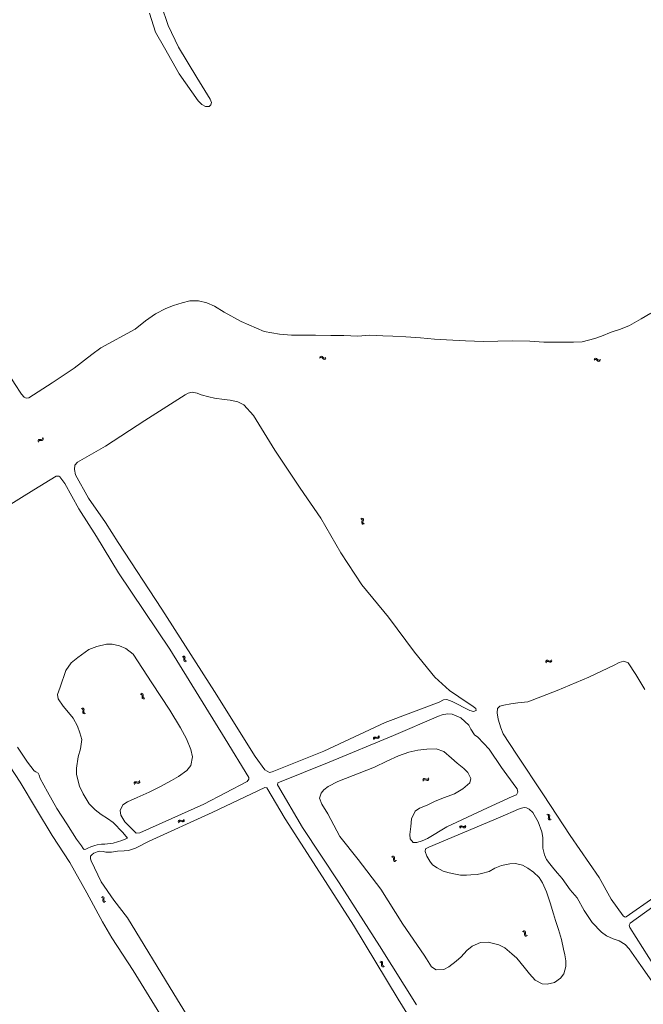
# Model space of a CAD drawing. Header units: metres. Extents: x 189705 to 199106, y 581686 to 588448.
# Tile 297 of 555: x 195176 to 195425, y 585143 to 585536. Entities that reach past the tile are written whole.
import ezdxf

# ---------------------------------------------------------------- set-up
doc = ezdxf.new("R2010")
doc.units = ezdxf.units.M
doc.layers.add('B-WA-OG-GBKN-G', color=7, linetype='Continuous', lineweight=18)

msp = doc.modelspace()

# ---------------------------------------------------------------- linework, layer by layer
at = {"layer": 'B-WA-OG-GBKN-G'}
for p, q in [((195296.314, 585401.221), (195295.984, 585400.979)), ((195296.351, 585401.717), (195296.022, 585401.475)), ((195296.639, 585401.307), (195296.314, 585401.221)), ((195296.677, 585401.804), (195296.351, 585401.717)), ((195296.941, 585401.175), (195296.639, 585401.307)), ((195296.978, 585401.673), (195296.677, 585401.804)), ((195297.233, 585400.89), (195296.941, 585401.175)), ((195297.268, 585401.385), (195296.978, 585401.673)), ((195297.523, 585400.605), (195297.233, 585400.89)), ((195297.568, 585401.099), (195297.268, 585401.385)), ((195297.835, 585400.472), (195297.523, 585400.605)), ((195297.869, 585400.972), (195297.568, 585401.099)), ((195298.151, 585400.559), (195297.835, 585400.472)), ((195298.186, 585401.056), (195297.869, 585400.972)), ((195298.478, 585400.801), (195298.151, 585400.559)), ((195298.515, 585401.296), (195298.186, 585401.056)), ((195406.044, 585400.417), (195405.714, 585400.175)), ((195406.081, 585400.912), (195405.752, 585400.67)), ((195406.369, 585400.502), (195406.044, 585400.417)), ((195406.407, 585400.999), (195406.081, 585400.912)), ((195406.671, 585400.371), (195406.369, 585400.502)), ((195406.709, 585400.868), (195406.407, 585400.999)), ((195406.963, 585400.085), (195406.671, 585400.371)), ((195406.998, 585400.581), (195406.709, 585400.868)), ((195407.253, 585399.8), (195406.963, 585400.085)), ((195407.298, 585400.294), (195406.998, 585400.581)), ((195407.565, 585399.667), (195407.253, 585399.8)), ((195407.599, 585400.167), (195407.298, 585400.294)), ((195407.88, 585399.754), (195407.565, 585399.667)), ((195407.916, 585400.251), (195407.599, 585400.167)), ((195408.208, 585399.996), (195407.88, 585399.754)), ((195408.245, 585400.491), (195407.916, 585400.251)), ((195183.278, 585367.745), (195183.364, 585368.143)), ((195183.364, 585368.143), (195183.543, 585368.416)), ((195183.543, 585368.416), (195183.865, 585368.523)), ((195183.577, 585367.348), (195183.666, 585367.746)), ((195183.666, 585367.746), (195183.848, 585368.019)), ((195183.848, 585368.019), (195184.158, 585368.122)), ((195183.865, 585368.523), (195184.271, 585368.5)), ((195184.158, 585368.122), (195184.572, 585368.105)), ((195184.271, 585368.5), (195184.679, 585368.479)), ((195184.572, 585368.105), (195184.979, 585368.081)), ((195184.679, 585368.479), (195184.992, 585368.58)), ((195184.979, 585368.081), (195185.293, 585368.181)), ((195184.992, 585368.58), (195185.18, 585368.859)), ((195185.18, 585368.859), (195185.268, 585369.258)), ((195185.293, 585368.181), (195185.48, 585368.462)), ((195185.48, 585368.462), (195185.567, 585368.861)), ((195312.41, 585336.848), (195312.775, 585336.667)), ((195312.775, 585336.667), (195312.996, 585336.424)), ((195312.906, 585335.701), (195312.786, 585335.311)), ((195312.786, 585335.311), (195312.808, 585334.983)), ((195312.866, 585337.044), (195313.232, 585336.865)), ((195313.022, 585336.099), (195312.906, 585335.701)), ((195312.996, 585336.424), (195313.022, 585336.099)), ((195313.232, 585336.865), (195313.455, 585336.625)), ((195313.362, 585335.898), (195313.244, 585335.507)), ((195313.244, 585335.507), (195313.267, 585335.179)), ((195313.267, 585335.179), (195313.493, 585334.93)), ((195313.481, 585336.287), (195313.362, 585335.898)), ((195313.455, 585336.625), (195313.481, 585336.287)), ((195312.808, 585334.983), (195313.036, 585334.734)), ((195313.036, 585334.734), (195313.403, 585334.554)), ((195313.493, 585334.93), (195313.86, 585334.749)), ((195240.986, 585281.641), (195241.38, 585281.539)), ((195241.38, 585281.539), (195241.647, 585281.348)), ((195241.392, 585281.927), (195241.787, 585281.828)), ((195241.647, 585281.348), (195241.739, 585281.035)), ((195241.708, 585280.621), (195241.67, 585280.215)), ((195241.67, 585280.215), (195241.76, 585279.898)), ((195241.739, 585281.035), (195241.708, 585280.621)), ((195241.787, 585281.828), (195242.054, 585281.639)), ((195242.054, 585281.639), (195242.15, 585281.314)), ((195242.113, 585280.908), (195242.078, 585280.501)), ((195242.078, 585280.501), (195242.168, 585280.185)), ((195242.15, 585281.314), (195242.113, 585280.908)), ((195242.168, 585280.185), (195242.44, 585279.987)), ((195386.339, 585279.691), (195386.555, 585280.036)), ((195386.555, 585280.036), (195386.818, 585280.232)), ((195386.818, 585280.232), (195387.156, 585280.221)), ((195387.156, 585280.221), (195387.53, 585280.061)), ((195387.53, 585280.061), (195387.906, 585279.902)), ((195388.235, 585279.889), (195388.507, 585280.087)), ((195388.507, 585280.087), (195388.726, 585280.432)), ((195241.76, 585279.898), (195242.034, 585279.702)), ((195242.034, 585279.702), (195242.43, 585279.601)), ((195242.44, 585279.987), (195242.836, 585279.886)), ((195386.484, 585279.216), (195386.703, 585279.56)), ((195386.703, 585279.56), (195386.968, 585279.754)), ((195386.968, 585279.754), (195387.294, 585279.745)), ((195387.294, 585279.745), (195387.678, 585279.587)), ((195387.678, 585279.587), (195388.052, 585279.425)), ((195387.906, 585279.902), (195388.235, 585279.889)), ((195388.052, 585279.425), (195388.381, 585279.412)), ((195388.381, 585279.412), (195388.653, 585279.612)), ((195388.653, 585279.612), (195388.872, 585279.957)), ((195224.629, 585266.636), (195224.229, 585266.721)), ((195225.024, 585266.937), (195224.624, 585267.022)), ((195224.909, 585266.449), (195224.629, 585266.636)), ((195225.011, 585266.136), (195224.909, 585266.449)), ((195224.971, 585265.322), (195224.992, 585265.728)), ((195225.079, 585265.001), (195224.971, 585265.322)), ((195224.992, 585265.728), (195225.011, 585266.136)), ((195225.306, 585266.751), (195225.024, 585266.937)), ((195225.353, 585264.822), (195225.079, 585265.001)), ((195225.408, 585266.438), (195225.306, 585266.751)), ((195225.752, 585264.738), (195225.353, 585264.822)), ((195225.371, 585265.616), (195225.386, 585266.031)), ((195225.475, 585265.307), (195225.371, 585265.616)), ((195225.386, 585266.031), (195225.408, 585266.438)), ((195225.749, 585265.126), (195225.475, 585265.307)), ((195226.147, 585265.04), (195225.749, 585265.126)), ((195201.05, 585260.775), (195200.664, 585260.908)), ((195201.306, 585260.556), (195201.05, 585260.775)), ((195201.479, 585261.027), (195201.092, 585261.16)), ((195201.37, 585260.234), (195201.306, 585260.556)), ((195201.736, 585260.809), (195201.479, 585261.027)), ((195201.729, 585260.084), (195201.8, 585260.486)), ((195201.8, 585260.486), (195201.736, 585260.809)), ((195201.232, 585259.43), (195201.302, 585259.831)), ((195201.301, 585259.098), (195201.232, 585259.43)), ((195201.552, 585258.888), (195201.301, 585259.098)), ((195201.302, 585259.831), (195201.37, 585260.234)), ((195201.938, 585258.757), (195201.552, 585258.888)), ((195201.664, 585259.674), (195201.729, 585260.084)), ((195201.731, 585259.355), (195201.664, 585259.674)), ((195201.981, 585259.142), (195201.731, 585259.355)), ((195202.366, 585259.009), (195201.981, 585259.142)), ((195317.453, 585248.852), (195317.583, 585249.238)), ((195317.583, 585249.238), (195317.793, 585249.49)), ((195317.705, 585248.424), (195317.838, 585248.81)), ((195317.793, 585249.49), (195318.124, 585249.559)), ((195317.838, 585248.81), (195318.05, 585249.06)), ((195318.05, 585249.06), (195318.369, 585249.127)), ((195318.124, 585249.559), (195318.525, 585249.49)), ((195318.369, 585249.127), (195318.779, 585249.063)), ((195318.525, 585249.49), (195318.928, 585249.422)), ((195318.779, 585249.063), (195319.181, 585248.993)), ((195318.928, 585249.422), (195319.251, 585249.487)), ((195319.181, 585248.993), (195319.504, 585249.057)), ((195319.251, 585249.487), (195319.469, 585249.743)), ((195319.469, 585249.743), (195319.602, 585250.13)), ((195319.504, 585249.057), (195319.722, 585249.315)), ((195319.722, 585249.315), (195319.854, 585249.702)), ((195337.384, 585232.723), (195337.633, 585232.936)), ((195337.633, 585232.936), (195337.972, 585232.948)), ((195337.972, 585232.948), (195338.356, 585232.813)), ((195338.356, 585232.813), (195338.741, 585232.678)), ((195339.07, 585232.687), (195339.329, 585232.903)), ((195339.329, 585232.903), (195339.524, 585233.262)), ((195339.505, 585232.438), (195339.701, 585232.797)), ((195221.711, 585231.051), (195221.875, 585231.424)), ((195221.875, 585231.424), (195222.106, 585231.655)), ((195221.923, 585230.602), (195222.091, 585230.974)), ((195222.091, 585230.974), (195222.325, 585231.204)), ((195222.106, 585231.655), (195222.443, 585231.694)), ((195222.325, 585231.204), (195222.648, 585231.242)), ((195222.443, 585231.694), (195222.836, 585231.59)), ((195222.648, 585231.242), (195223.051, 585231.142)), ((195222.836, 585231.59), (195223.231, 585231.487)), ((195223.051, 585231.142), (195223.445, 585231.036)), ((195223.231, 585231.487), (195223.559, 585231.522)), ((195223.445, 585231.036), (195223.772, 585231.071)), ((195223.559, 585231.522), (195223.799, 585231.757)), ((195223.772, 585231.071), (195224.012, 585231.308)), ((195223.799, 585231.757), (195223.965, 585232.13)), ((195224.012, 585231.308), (195224.178, 585231.682)), ((195337.191, 585232.365), (195337.384, 585232.723)), ((195337.367, 585231.901), (195337.563, 585232.258)), ((195337.563, 585232.258), (195337.815, 585232.469)), ((195337.815, 585232.469), (195338.141, 585232.481)), ((195338.141, 585232.481), (195338.534, 585232.349)), ((195338.534, 585232.349), (195338.918, 585232.212)), ((195338.741, 585232.678), (195339.07, 585232.687)), ((195338.918, 585232.212), (195339.247, 585232.221)), ((195339.247, 585232.221), (195339.505, 585232.438)), ((195386.835, 585218.518), (195387.219, 585218.383)), ((195387.219, 585218.383), (195387.469, 585218.169)), ((195387.264, 585218.768), (195387.649, 585218.636)), ((195387.468, 585217.44), (195387.396, 585217.039)), ((195387.396, 585217.039), (195387.459, 585216.716)), ((195387.534, 585217.85), (195387.468, 585217.44)), ((195387.469, 585218.169), (195387.534, 585217.85)), ((195387.649, 585218.636), (195387.899, 585218.425)), ((195387.896, 585217.692), (195387.827, 585217.29)), ((195387.827, 585217.29), (195387.89, 585216.967)), ((195387.967, 585218.093), (195387.896, 585217.692)), ((195387.899, 585218.425), (195387.967, 585218.093)), ((195239.404, 585215.771), (195239.604, 585216.126)), ((195239.571, 585215.304), (195239.774, 585215.657)), ((195239.604, 585216.126), (195239.858, 585216.333)), ((195239.774, 585215.657), (195240.03, 585215.863)), ((195239.858, 585216.333), (195240.196, 585216.339)), ((195240.03, 585215.863), (195240.356, 585215.869)), ((195240.196, 585216.339), (195240.577, 585216.196)), ((195240.356, 585215.869), (195240.747, 585215.729)), ((195240.577, 585216.196), (195240.96, 585216.054)), ((195240.747, 585215.729), (195241.128, 585215.585)), ((195240.96, 585216.054), (195241.289, 585216.057)), ((195241.128, 585215.585), (195241.457, 585215.587)), ((195241.289, 585216.057), (195241.552, 585216.267)), ((195241.457, 585215.587), (195241.719, 585215.8)), ((195241.552, 585216.267), (195241.754, 585216.622)), ((195241.719, 585215.8), (195241.922, 585216.155)), ((195351.946, 585213.545), (195352.155, 585213.895)), ((195352.101, 585213.074), (195352.313, 585213.422)), ((195352.155, 585213.895), (195352.414, 585214.096)), ((195352.313, 585213.422), (195352.574, 585213.621)), ((195352.414, 585214.096), (195352.752, 585214.093)), ((195352.574, 585213.621), (195352.9, 585213.619)), ((195352.752, 585214.093), (195353.13, 585213.94)), ((195352.9, 585213.619), (195353.287, 585213.469)), ((195353.13, 585213.94), (195353.509, 585213.789)), ((195353.287, 585213.469), (195353.665, 585213.315)), ((195353.509, 585213.789), (195353.838, 585213.783)), ((195353.665, 585213.315), (195353.994, 585213.31)), ((195353.838, 585213.783), (195354.106, 585213.987)), ((195353.994, 585213.31), (195354.261, 585213.515)), ((195354.106, 585213.987), (195354.317, 585214.337)), ((195354.261, 585213.515), (195354.473, 585213.865)), ((195387.459, 585216.716), (195387.716, 585216.497)), ((195387.716, 585216.497), (195388.102, 585216.363)), ((195387.89, 585216.967), (195388.145, 585216.747)), ((195388.145, 585216.747), (195388.531, 585216.613)), ((195324.687, 585201.659), (195325.09, 585201.605)), ((195325.056, 585201.991), (195325.46, 585201.94)), ((195325.09, 585201.605), (195325.378, 585201.447)), ((195325.378, 585201.447), (195325.507, 585201.147)), ((195325.46, 585201.94), (195325.748, 585201.784)), ((195325.748, 585201.784), (195325.881, 585201.473)), ((195325.881, 585201.473), (195325.894, 585201.066)), ((195325.507, 585201.147), (195325.526, 585200.733)), ((195325.526, 585200.733), (195325.536, 585200.325)), ((195325.536, 585200.325), (195325.663, 585200.021)), ((195325.663, 585200.021), (195325.959, 585199.859)), ((195325.894, 585201.066), (195325.907, 585200.658)), ((195325.907, 585200.658), (195326.034, 585200.355)), ((195325.959, 585199.859), (195326.365, 585199.806)), ((195326.034, 585200.355), (195326.329, 585200.191)), ((195326.329, 585200.191), (195326.734, 585200.138)), ((195209.028, 585185.823), (195209.423, 585185.722)), ((195209.423, 585185.722), (195209.69, 585185.532)), ((195208.621, 585185.539), (195209.015, 585185.435)), ((195209.015, 585185.435), (195209.281, 585185.243)), ((195209.281, 585185.243), (195209.372, 585184.929)), ((195209.339, 585184.516), (195209.3, 585184.11)), ((195209.3, 585184.11), (195209.389, 585183.793)), ((195209.372, 585184.929), (195209.339, 585184.516)), ((195209.389, 585183.793), (195209.662, 585183.596)), ((195209.662, 585183.596), (195210.058, 585183.493)), ((195209.69, 585185.532), (195209.784, 585185.207)), ((195209.746, 585184.802), (195209.709, 585184.395)), ((195209.709, 585184.395), (195209.798, 585184.078)), ((195209.784, 585185.207), (195209.746, 585184.802)), ((195209.798, 585184.078), (195210.07, 585183.88)), ((195210.07, 585183.88), (195210.465, 585183.777)), ((195377.091, 585171.836), (195377.492, 585171.761)), ((195377.477, 585172.149), (195377.878, 585172.077)), ((195377.492, 585171.761), (195377.771, 585171.588)), ((195377.771, 585171.588), (195377.885, 585171.283)), ((195377.882, 585170.868), (195377.872, 585170.46)), ((195377.872, 585170.46), (195377.984, 585170.15)), ((195377.878, 585172.077), (195378.158, 585171.907)), ((195377.885, 585171.283), (195377.882, 585170.868)), ((195377.984, 585170.15), (195378.271, 585169.973)), ((195378.158, 585171.907), (195378.275, 585171.589)), ((195378.267, 585171.182), (195378.26, 585170.774)), ((195378.26, 585170.774), (195378.371, 585170.464)), ((195378.275, 585171.589), (195378.267, 585171.182)), ((195378.271, 585169.973), (195378.673, 585169.9)), ((195378.371, 585170.464), (195378.657, 585170.286)), ((195378.657, 585170.286), (195379.059, 585170.213)), ((195320.008, 585159.599), (195320.404, 585159.503)), ((195320.404, 585159.503), (195320.673, 585159.315)), ((195320.41, 585159.89), (195320.806, 585159.797)), ((195320.673, 585159.315), (195320.77, 585159.004)), ((195320.745, 585158.59), (195320.713, 585158.183)), ((195320.713, 585158.183), (195320.808, 585157.868)), ((195320.77, 585159.004), (195320.745, 585158.59)), ((195320.806, 585159.797), (195321.076, 585159.612)), ((195321.076, 585159.612), (195321.176, 585159.289)), ((195321.146, 585158.883), (195321.117, 585158.476)), ((195321.117, 585158.476), (195321.212, 585158.161)), ((195321.176, 585159.289), (195321.146, 585158.883)), ((195321.212, 585158.161), (195321.487, 585157.967)), ((195320.808, 585157.868), (195321.085, 585157.676)), ((195321.085, 585157.676), (195321.483, 585157.581)), ((195321.487, 585157.967), (195321.885, 585157.872))]:
    msp.add_line(p, q, dxfattribs=at)
at = {"layer": 'B-WA-OG-GBKN-G', "flags": 128}
for points in [[(195230.409, 585531.284), (195233.88, 585525.03), (195239.749, 585514.603), (195247.427, 585503.812), (195248.873, 585502.378), (195250.358, 585501.64), (195251.779, 585501.536), (195252.528, 585502.233), (195252.723, 585503.124), (195252.271, 585504.545), (195246.917, 585513.19), (195239.563, 585525.246), (195235.423, 585533.916), (195232.639, 585542.159)], [(195227.951, 585538.934), (195230.409, 585531.284)], [(195129.6, 585500), (195111.884, 585488.082), (195111.742, 585486.932), (195111.923, 585486.248), (195121.731, 585470.941), (195134.679, 585451.036), (195147.149, 585432.475), (195159.412, 585414.224), (195167.411, 585401.178), (195173.976, 585390.818), (195176.832, 585386.569), (195177.852, 585385.38), (195178.628, 585385.045), (195179.674, 585385.174), (195189.052, 585391.092), (195197.809, 585396.998), (195204.887, 585402.412), (195208.494, 585405.063), (195222.247, 585412.555)], [(195222.247, 585412.555), (195226.408, 585415.937), (195230.401, 585418.672), (195234.458, 585420.865), (195237.507, 585421.987), (195241.047, 585423.108), (195244.057, 585423.881), (195247.532, 585423.943), (195250.838, 585423.153), (195253.898, 585421.782), (195257.772, 585419.312), (195264.666, 585415.678), (195273.783, 585411.603), (195279.904, 585410.552), (195284.774, 585410.213), (195289.294, 585410.12), (195294.332, 585410.116), (195300.467, 585410.099), (195305.698, 585410.031), (195311.252, 585409.781), (195315.915, 585410.114), (195321.211, 585409.904), (195325.24, 585409.772), (195330.381, 585409.523), (195336.348, 585409.092), (195341.915, 585408.546), (195346.771, 585408.284), (195354.366, 585407.956), (195361.47, 585407.615), (195367.269, 585407.766), (195372.978, 585407.853), (195379.979, 585407.796), (195385.675, 585407.418), (195392.404, 585407.336), (195397.429, 585407.371), (195400.994, 585407.498), (195406.084, 585408.825), (195408.681, 585409.817), (195412.557, 585411.313), (195416.277, 585412.524), (195419.934, 585414.085), (195424.586, 585416.665), (195428.436, 585418.923)], [(195232.929, 585300.646), (195253.986, 585267.694), (195270.217, 585241.773), (195274.127, 585236.5), (195275.883, 585235.414), (195277.032, 585235.645), (195297.666, 585243.924), (195322.228, 585255.35), (195343.765, 585263.538), (195345.445, 585264.35), (195346.891, 585264.569), (195348.983, 585263.702), (195356.007, 585260.093), (195357.557, 585259.743), (195358.565, 585260.156), (195358.41, 585260.957), (195356.784, 585262.172), (195355.312, 585263.026), (195347.85, 585268.081), (195342.002, 585273.497), (195333.885, 585283.423), (195323.523, 585297.522), (195312.888, 585310.368), (195304.437, 585323.148), (195296.451, 585336.974), (195288.167, 585349.083), (195278.129, 585364.267), (195269.549, 585378.132), (195265.677, 585382.371), (195263.327, 585383.548), (195260.253, 585384.132), (195257.761, 585384.508), (195253.886, 585385.027), (195251.626, 585385.494), (195248.617, 585386.335), (195246.964, 585386.957), (195244.949, 585387.384), (195243.464, 585386.998), (195242.236, 585386.366), (195226.071, 585376.057), (195210.293, 585365.773), (195199.18, 585359.361), (195198.107, 585358.161), (195197.899, 585356.443), (195198.337, 585354.299), (195203.613, 585344.982), (195210.388, 585335.316), (195215.389, 585327.366), (195232.929, 585300.646)], [(195216.528, 585218.325), (195218.115, 585215.676), (195222.632, 585211.074), (195224.053, 585211.254), (195249.649, 585222.758), (195266.989, 585231.736), (195267.661, 585232.678), (195267.7, 585233.324), (195258.179, 585248.804), (195236.129, 585284.637), (195215.574, 585315.237), (195206.742, 585329.691), (195199.686, 585340.787), (195194.155, 585350.869), (195192.152, 585353.516), (195191.629, 585353.839), (195190.686, 585353.846), (195181.754, 585348.347), (195170.717, 585341.608)], [(195216.947, 585208.198), (195219.105, 585209.165), (195217.298, 585211.401), (195213.465, 585215.408), (195211.218, 585216.92), (195208.675, 585218.588), (195206.17, 585220.502), (195203.795, 585222.867), (195201.357, 585226.795), (195199.964, 585229.857), (195198.779, 585234.521), (195198.742, 585237.117), (195199.468, 585241.586), (195200.31, 585244.814), (195200.881, 585248.508), (195200.147, 585251.208), (195199.167, 585253.857), (195197.361, 585257.074), (195195.567, 585259.4), (195193.45, 585261.882), (195191.463, 585264.764), (195191.142, 585266.585), (195192.216, 585269.529), (195194.519, 585276.18), (195196.64, 585279.252), (195199.354, 585281.356), (195203.657, 585284.479), (195206.861, 585285.729), (195210.75, 585286.669), (195213.049, 585286.732), (195215.98, 585286.007), (195218.55, 585284.933), (195221.39, 585282.735), (195228.822, 585271.248), (195236.086, 585260.328), (195240.396, 585253.169), (195242.756, 585248.789), (195244.523, 585244.577), (195245.102, 585241.645), (195244.48, 585238.132), (195242.941, 585236.196), (195239.568, 585233.731), (195236.752, 585232.222), (195232.113, 585229.654), (195227.771, 585227.539), (195223.03, 585225.411), (195219.089, 585223.631), (195217.267, 585222.406), (195216.258, 585220.223), (195216.528, 585218.325)], [(195417.933, 585177.642), (195417.313, 585178.108), (195412.525, 585184.686), (195407.701, 585193.42), (195396.113, 585210.207), (195385.494, 585226.476), (195374.72, 585242.707), (195369.366, 585250.848), (195368.386, 585253.16), (195367.419, 585256.713), (195366.969, 585259.284), (195367.112, 585261.002), (195368.043, 585261.892), (195369.603, 585262.345), (195372.406, 585262.808), (195375.197, 585263.22), (195379.175, 585263.656), (195390.919, 585268.194), (195403.594, 585273.507), (195413.737, 585278.292), (195415.714, 585279.285), (195417.652, 585279.93), (195419.304, 585279.257), (195422.388, 585274.502), (195426.014, 585268.558)], [(195373.028, 585225.733), (195374.656, 585226.481), (195375.238, 585227.553), (195375.006, 585228.78), (195374.451, 585229.478), (195368.709, 585237.322), (195363.832, 585244.753), (195359.301, 585249.496), (195357.855, 585250.427), (195356.501, 585252.676), (195355.649, 585254.252), (195352.422, 585257.186), (195348.91, 585258.739), (195347.166, 585258.817), (195344.918, 585258.406), (195343.459, 585257.864), (195325.577, 585250.127), (195299.853, 585239.514), (195279.207, 585231.21), (195279.141, 585230.409), (195289.127, 585213.379), (195303.811, 585191.307), (195319.965, 585166.148), (195334.673, 585142.526)], [(195175.153, 585245.489), (195179.204, 585239.483), (195181.782, 585236.002), (195182.499, 585235.653), (195183.449, 585235.085), (195183.843, 585234.336), (195184.173, 585232.909), (195187.19, 585227.684), (195190.873, 585220.935), (195194.911, 585214.805)], [(195350.586, 585159.909), (195347.64, 585157.715), (195345.598, 585156.606), (195342.576, 585156.556), (195340.73, 585157.643), (195338.652, 585160.925), (195337.71, 585162.308), (195329.207, 585174.778), (195320.434, 585188.708), (195311.452, 585200.545), (195304.109, 585209.837), (195299.31, 585218.869), (195296.885, 585222.733), (195295.969, 585225.059), (195296.629, 585227.125), (195297.625, 585228.48), (195299.421, 585229.758), (195303.233, 585231.796), (195317.91, 585237.521), (195322.846, 585239.881), (195327.575, 585242.022), (195331.696, 585243.479), (195335.261, 585244.277), (195338.814, 585244.701), (195342.611, 585244.789), (195345.594, 585243.74), (195348.731, 585241.09), (195350.951, 585239.048), (195353.585, 585237.018), (195355.263, 585235.415), (195356.449, 585232.96), (195356.009, 585231.191), (195353.179, 585228.804), (195349.897, 585226.907), (195345.866, 585225.321), (195342.145, 585223.877), (195338.94, 585222.368), (195335.969, 585221.143), (195334.237, 585219.904), (195332.762, 585216.831), (195332.502, 585213.796), (195332.086, 585210.541), (195332.163, 585208.836), (195333.415, 585207.428), (195334.784, 585207.336), (195336.94, 585208.076), (195339.072, 585208.965), (195346.877, 585213.687), (195363.157, 585221.31), (195373.028, 585225.733)], [(195232.098, 585138.94), (195221.467, 585156.256), (195212.874, 585169.307), (195209.132, 585175.707), (195202.839, 585187.307), (195196.029, 585199.41), (195189.051, 585210.17), (195182.719, 585220.529), (195176.167, 585231.483), (195170.261, 585240.68)], [(195345.357, 585115.739), (195327.385, 585144.814), (195309.516, 585174.353), (195294.756, 585197.419), (195282.227, 585216.828), (195274.822, 585229.298), (195274.047, 585229.415), (195252.973, 585219.354), (195227.869, 585207.915), (195222.364, 585205.077), (195219.6, 585204.188), (195217.752, 585204.047), (195215.13, 585203.92), (195212.805, 585203.508), (195210.51, 585203.564), (195209.399, 585203.816), (195208.062, 585203.88), (195206.958, 585203.654), (195205.692, 585203.098), (195204.969, 585202.613), (195204.362, 585201.896), (195204.342, 585200.889), (195204.569, 585200.017), (195208.672, 585191.692), (195213.64, 585184.284), (195219.169, 585177.272), (195237.677, 585146.861), (195255.069, 585118.601)], [(195430.616, 585149.288), (195424.409, 585158.179), (195419.796, 585164.95), (195418.112, 585166.637), (195415.717, 585168.047), (195413.308, 585168.823), (195410.7, 585170.039), (195408.686, 585171.526), (195404.982, 585175.423), (195401.75, 585180.172), (195398.996, 585185.263), (195396.111, 585188.436), (195393.021, 585193.004), (195391.052, 585195.188), (195389.652, 585196.913), (195388.007, 585198.871), (195386.723, 585200.59), (195385.884, 585202.477), (195385.234, 585205.131), (195385.235, 585207.056), (195385.256, 585209.387), (195384.831, 585211.635), (195383.388, 585215.653), (195381.265, 585219.323), (195379.826, 585220.745), (195378.729, 585221.236), (195377.792, 585221.347), (195376.675, 585221.173), (195375.557, 585220.715), (195368.212, 585217.543), (195339.6, 585205.563), (195338.282, 585204.88), (195338.191, 585203.769), (195338.81, 585201.973)], [(195194.911, 585214.805), (195198.82, 585208.657), (195200.726, 585206.061), (195201.379, 585205.002), (195201.773, 585204.634), (195202.555, 585204.679), (195203.317, 585205.092), (195204.434, 585205.622), (195206.029, 585206.243), (195207.005, 585206.45), (195208.69, 585206.67), (195210.144, 585206.747), (195213.428, 585207.137), (195216.947, 585208.198)], [(195338.81, 585201.973), (195340.1, 585199.919), (195341.171, 585198.458), (195342.953, 585197.204), (195345.342, 585195.963), (195347.756, 585195.315), (195349.668, 585194.926), (195352.341, 585194.395), (195354.653, 585194.367), (195356.487, 585194.405), (195358.942, 585194.61), (195360.737, 585194.983), (195363.734, 585195.821), (195366.073, 585197.149), (195368.67, 585198.181), (195372.055, 585198.928), (195374.251, 585198.952), (195377.143, 585198.291), (195379.171, 585197.179), (195381.481, 585195.537), (195383.818, 585193.417), (195385.095, 585191.22), (195386.759, 585187.616), (195388.099, 585183.275), (195389.452, 585178.856), (195390.277, 585176.273), (195391.553, 585172.578), (195392.674, 585168.56), (195393.511, 585164.736), (195393.975, 585162.553), (195394.373, 585160.034), (195394.449, 585157.877), (195393.621, 585154.919), (195392.237, 585153.228), (195389.872, 585151.422), (195386.953, 585150.765), (195385.016, 585150.908), (195382.201, 585152.37), (195379.916, 585154.903), (195377.761, 585157.617), (195374.78, 585161.132), (195372.882, 585162.903), (195370.042, 585165.243), (195367.641, 585166.536), (195363.379, 585167.611), (195360.331, 585167.407), (195356.92, 585166.001), (195354.852, 585164.259), (195352.603, 585161.716), (195350.586, 585159.909)], [(195430.189, 585157.368), (195419.958, 585173.417), (195419.726, 585174.373), (195420.14, 585175.096), (195458.301, 585202.556)], [(195440.637, 585193.088), (195418.527, 585177.616), (195418.333, 585177.578), (195417.933, 585177.642)]]:
    msp.add_lwpolyline(points, dxfattribs=at)

doc.saveas('drawing.dxf')
